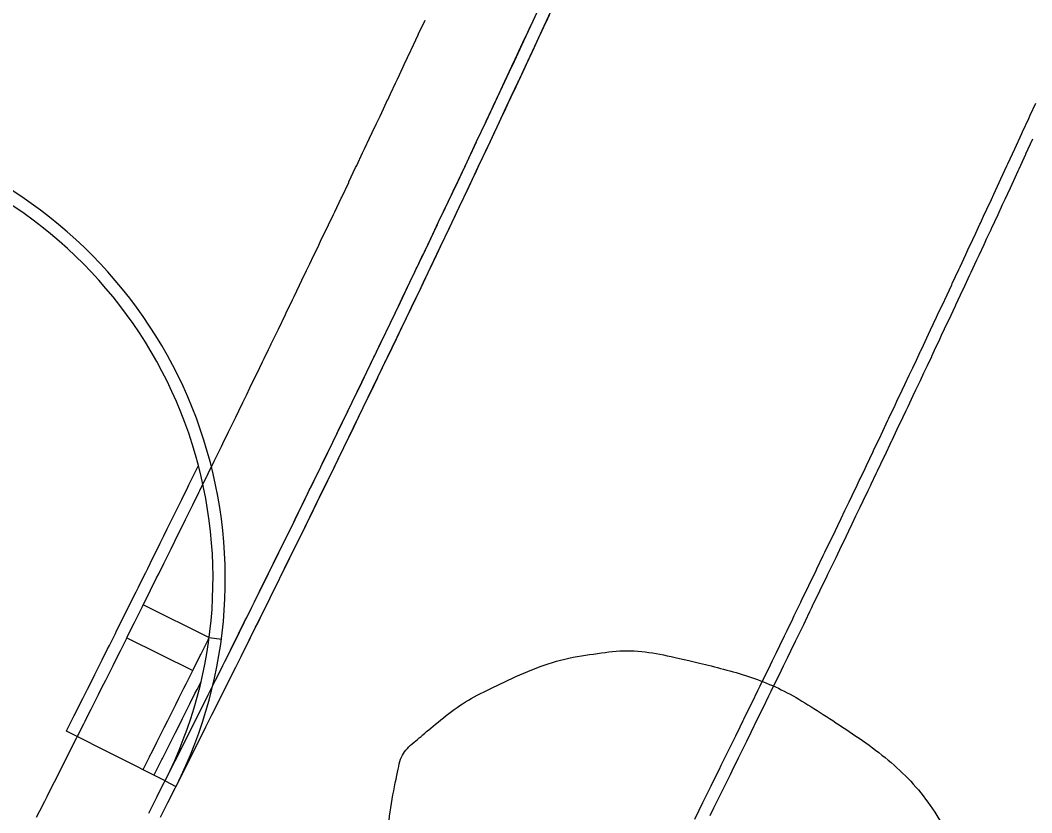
# Model space of a CAD drawing. Extents: x 2145380 to 2157287, y 139568 to 149130.
# Drawn here: x 2150510.9 to 2150565.9, y 144187.9 to 144231 of the extents above; entities that cross this region are included whole.
import ezdxf

# ---------------------------------------------------------------- set-up
doc = ezdxf.new("R2010")
doc.units = 0
doc.layers.add('PR_PREVIOUSLY CONSTRUCTED', color=7, linetype='Continuous')
doc.layers.add('TOPO_Tree Line', color=7, linetype='Continuous')

msp = doc.modelspace()

# ---------------------------------------------------------------- linework, layer by layer
at = {"layer": 'PR_PREVIOUSLY CONSTRUCTED'}
for p, q in [((2150517.623, 144199.234), (2150521.204, 144197.45)), ((2150516.731, 144197.443), (2150520.313, 144195.66)), ((2150521.204, 144197.45), (2150521.865, 144197.363)), ((2150518.803, 144189.667), (2150513.44, 144192.374)), ((2150518.803, 144189.667), (2150519.398, 144189.366))]:
    msp.add_line(p, q, dxfattribs=at)
for points in [[(2150511.812, 144187.687), (2150511.989, 144188.034), (2150512.259, 144188.566), (2150512.39, 144188.823), (2150512.706, 144189.446), (2150512.79, 144189.613), (2150513.152, 144190.326), (2150513.19, 144190.402), (2150513.59, 144191.192), (2150513.597, 144191.207), (2150513.989, 144191.982), (2150514.042, 144192.087), (2150514.388, 144192.772), (2150514.46, 144192.916), (2150514.486, 144192.968), (2150514.786, 144193.563), (2150514.93, 144193.85), (2150515.183, 144194.353), (2150515.373, 144194.731), (2150515.58, 144195.144), (2150515.816, 144195.613), (2150515.977, 144195.936), (2150516.257, 144196.496), (2150516.373, 144196.727), (2150516.699, 144197.378), (2150516.769, 144197.519), (2150517.139, 144198.261), (2150517.164, 144198.311), (2150517.559, 144199.103), (2150517.579, 144199.144), (2150517.821, 144199.63), (2150517.953, 144199.896), (2150518.018, 144200.028), (2150518.346, 144200.689), (2150518.457, 144200.912), (2150518.74, 144201.482), (2150518.895, 144201.796), (2150519.132, 144202.275), (2150519.333, 144202.68), (2150519.524, 144203.068), (2150519.77, 144203.565), (2150519.916, 144203.862), (2150520.206, 144204.45), (2150520.307, 144204.656), (2150520.641, 144205.335), (2150520.698, 144205.45), (2150521.076, 144206.221), (2150521.088, 144206.245), (2150521.145, 144206.361), (2150521.478, 144207.039), (2150521.511, 144207.107), (2150521.867, 144207.834), (2150521.945, 144207.993), (2150522.256, 144208.629), (2150522.378, 144208.88), (2150522.644, 144209.425), (2150522.81, 144209.767), (2150523.031, 144210.221), (2150523.242, 144210.654), (2150523.419, 144211.017), (2150523.674, 144211.541), (2150523.805, 144211.813), (2150524.104, 144212.429), (2150524.191, 144212.609), (2150524.434, 144213.11), (2150524.534, 144213.317), (2150524.577, 144213.406), (2150524.962, 144214.203), (2150524.964, 144214.206), (2150525.347, 144215), (2150525.393, 144215.094), (2150525.731, 144215.797), (2150525.821, 144215.983), (2150526.115, 144216.595), (2150526.248, 144216.872), (2150526.498, 144217.393), (2150526.675, 144217.762), (2150526.881, 144218.191), (2150527.102, 144218.652), (2150527.263, 144218.989), (2150527.527, 144219.542), (2150527.645, 144219.788), (2150527.687, 144219.876), (2150527.952, 144220.433), (2150528.026, 144220.586), (2150528.377, 144221.323), (2150528.407, 144221.385), (2150528.787, 144222.185), (2150528.801, 144222.214), (2150529.166, 144222.984), (2150529.224, 144223.106), (2150529.546, 144223.784), (2150529.647, 144223.997), (2150529.924, 144224.584), (2150530.069, 144224.889), (2150530.302, 144225.384), (2150530.49, 144225.782), (2150530.68, 144226.185), (2150530.904, 144226.659), (2150530.911, 144226.674), (2150531.057, 144226.985), (2150531.331, 144227.567), (2150531.434, 144227.786), (2150531.75, 144228.46), (2150531.81, 144228.588), (2150532.169, 144229.353), (2150532.186, 144229.389), (2150532.561, 144230.191), (2150532.587, 144230.247), (2150532.936, 144230.993)], [(2150517.916, 144187.914), (2150517.954, 144187.99), (2150518.355, 144188.783), (2150518.363, 144188.797), (2150518.756, 144189.576), (2150518.809, 144189.681), (2150519.156, 144190.369), (2150519.229, 144190.514), (2150519.255, 144190.566), (2150519.556, 144191.162), (2150519.701, 144191.45), (2150519.955, 144191.956), (2150520.145, 144192.335), (2150520.354, 144192.75), (2150520.59, 144193.221), (2150520.752, 144193.544), (2150521.033, 144194.106), (2150521.149, 144194.339), (2150521.476, 144194.992), (2150521.546, 144195.134), (2150521.918, 144195.879), (2150521.943, 144195.929), (2150522.339, 144196.724), (2150522.36, 144196.765), (2150522.602, 144197.252), (2150522.735, 144197.519), (2150522.801, 144197.652), (2150523.13, 144198.315), (2150523.241, 144198.539), (2150523.525, 144199.111), (2150523.681, 144199.427), (2150523.919, 144199.907), (2150524.12, 144200.314), (2150524.312, 144200.704), (2150524.559, 144201.202), (2150524.706, 144201.5), (2150524.996, 144202.091), (2150525.098, 144202.297), (2150525.434, 144202.98), (2150525.49, 144203.095), (2150525.87, 144203.869), (2150525.882, 144203.892), (2150525.939, 144204.009), (2150526.273, 144204.69), (2150526.306, 144204.758), (2150526.664, 144205.488), (2150526.742, 144205.647), (2150527.054, 144206.286), (2150527.177, 144206.537), (2150527.444, 144207.084), (2150527.611, 144207.428), (2150527.833, 144207.883), (2150528.044, 144208.318), (2150528.221, 144208.682), (2150528.477, 144209.209), (2150528.609, 144209.481), (2150528.91, 144210.1), (2150528.997, 144210.281), (2150529.24, 144210.783), (2150529.341, 144210.991), (2150529.384, 144211.08), (2150529.771, 144211.88), (2150529.772, 144211.883), (2150530.157, 144212.68), (2150530.203, 144212.775), (2150530.543, 144213.481), (2150530.633, 144213.668), (2150530.928, 144214.281), (2150531.062, 144214.56), (2150531.312, 144215.082), (2150531.49, 144215.453), (2150531.697, 144215.883), (2150531.918, 144216.346), (2150532.08, 144216.685), (2150532.346, 144217.24), (2150532.463, 144217.486), (2150532.506, 144217.575), (2150532.772, 144218.134), (2150532.846, 144218.288), (2150533.198, 144219.028), (2150533.228, 144219.09), (2150533.61, 144219.892), (2150533.624, 144219.922), (2150533.991, 144220.695), (2150534.049, 144220.817), (2150534.371, 144221.498), (2150534.473, 144221.712), (2150534.752, 144222.301), (2150534.896, 144222.607), (2150535.131, 144223.104), (2150535.319, 144223.503), (2150535.51, 144223.908), (2150535.735, 144224.384), (2150535.742, 144224.399), (2150535.889, 144224.711), (2150536.163, 144225.295), (2150536.267, 144225.515), (2150536.584, 144226.191), (2150536.645, 144226.32), (2150537.005, 144227.088), (2150537.022, 144227.124), (2150537.398, 144227.929), (2150537.425, 144227.985), (2150537.774, 144228.734), (2150537.844, 144228.883), (2150538.15, 144229.539), (2150538.263, 144229.78), (2150538.525, 144230.344), (2150538.68, 144230.678), (2150538.9, 144231.15)], [(2150518.55, 144187.688), (2150518.951, 144188.481), (2150518.959, 144188.496), (2150519.352, 144189.275), (2150519.406, 144189.381), (2150519.752, 144190.068), (2150519.825, 144190.213), (2150519.852, 144190.265), (2150520.152, 144190.862), (2150520.297, 144191.15), (2150520.552, 144191.656), (2150520.742, 144192.036), (2150520.95, 144192.451), (2150521.186, 144192.922), (2150521.349, 144193.245), (2150521.63, 144193.808), (2150521.746, 144194.04), (2150522.073, 144194.694), (2150522.144, 144194.835), (2150522.516, 144195.581), (2150522.541, 144195.631), (2150522.937, 144196.426), (2150522.957, 144196.468), (2150523.2, 144196.955), (2150523.333, 144197.222), (2150523.399, 144197.355), (2150523.728, 144198.018), (2150523.839, 144198.242), (2150524.123, 144198.815), (2150524.279, 144199.13), (2150524.517, 144199.611), (2150524.719, 144200.019), (2150524.911, 144200.408), (2150525.157, 144200.907), (2150525.304, 144201.205), (2150525.595, 144201.796), (2150525.697, 144202.003), (2150526.033, 144202.685), (2150526.089, 144202.8), (2150526.47, 144203.574), (2150526.481, 144203.598), (2150526.539, 144203.715), (2150526.873, 144204.396), (2150526.906, 144204.464), (2150527.263, 144205.194), (2150527.342, 144205.354), (2150527.654, 144205.993), (2150527.777, 144206.244), (2150528.044, 144206.792), (2150528.211, 144207.135), (2150528.433, 144207.591), (2150528.645, 144208.026), (2150528.822, 144208.39), (2150529.078, 144208.917), (2150529.21, 144209.19), (2150529.51, 144209.809), (2150529.598, 144209.99), (2150529.841, 144210.492), (2150529.942, 144210.701), (2150529.985, 144210.79), (2150530.372, 144211.59), (2150530.374, 144211.593), (2150530.758, 144212.39), (2150530.804, 144212.485), (2150531.144, 144213.191), (2150531.234, 144213.378), (2150531.53, 144213.992), (2150531.664, 144214.271), (2150531.914, 144214.793), (2150532.092, 144215.164), (2150532.299, 144215.595), (2150532.52, 144216.058), (2150532.682, 144216.397), (2150532.948, 144216.952), (2150533.066, 144217.199), (2150533.108, 144217.287), (2150533.375, 144217.846), (2150533.449, 144218.001), (2150533.801, 144218.741), (2150533.831, 144218.803), (2150534.213, 144219.606), (2150534.227, 144219.636), (2150534.594, 144220.409), (2150534.652, 144220.531), (2150534.975, 144221.212), (2150535.076, 144221.426), (2150535.355, 144222.015), (2150535.5, 144222.322), (2150535.735, 144222.819), (2150535.923, 144223.218), (2150536.114, 144223.623), (2150536.339, 144224.099), (2150536.346, 144224.114), (2150536.493, 144224.427), (2150536.768, 144225.011), (2150536.871, 144225.231), (2150537.189, 144225.908), (2150537.249, 144226.036), (2150537.61, 144226.805), (2150537.626, 144226.841), (2150538.003, 144227.646), (2150538.03, 144227.702), (2150538.379, 144228.451), (2150538.449, 144228.6), (2150538.755, 144229.257), (2150538.868, 144229.498), (2150539.13, 144230.062), (2150539.286, 144230.397), (2150539.505, 144230.868), (2150539.533, 144230.928), (2150539.703, 144231.295)], [(2150547.598, 144187.586), (2150547.84, 144188.075), (2150548.045, 144188.49), (2150548.241, 144188.887), (2150548.492, 144189.395), (2150548.642, 144189.699), (2150548.938, 144190.3), (2150549.042, 144190.511), (2150549.384, 144191.205), (2150549.441, 144191.323), (2150549.829, 144192.111), (2150549.84, 144192.135), (2150549.899, 144192.254), (2150550.239, 144192.948), (2150550.273, 144193.017), (2150550.637, 144193.761), (2150550.716, 144193.924), (2150551.034, 144194.574), (2150551.159, 144194.83), (2150551.431, 144195.388), (2150551.602, 144195.737), (2150551.828, 144196.201), (2150552.043, 144196.644), (2150552.224, 144197.015), (2150552.484, 144197.552), (2150552.619, 144197.829), (2150552.925, 144198.46), (2150553.014, 144198.644), (2150553.262, 144199.156), (2150553.365, 144199.368), (2150553.409, 144199.459), (2150553.802, 144200.274), (2150553.804, 144200.277), (2150554.196, 144201.089), (2150554.242, 144201.185), (2150554.589, 144201.904), (2150554.68, 144202.095), (2150554.981, 144202.72), (2150555.118, 144203.004), (2150555.373, 144203.536), (2150555.554, 144203.914), (2150555.764, 144204.352), (2150555.99, 144204.824), (2150556.155, 144205.168), (2150556.426, 144205.734), (2150556.546, 144205.985), (2150556.589, 144206.075), (2150556.86, 144206.645), (2150556.935, 144206.802), (2150557.294, 144207.556), (2150557.325, 144207.619), (2150557.713, 144208.437), (2150557.728, 144208.467), (2150558.102, 144209.254), (2150558.161, 144209.378), (2150558.49, 144210.072), (2150558.593, 144210.29), (2150558.877, 144210.89), (2150559.024, 144211.202), (2150559.264, 144211.709), (2150559.455, 144212.115), (2150559.65, 144212.527), (2150559.878, 144213.012), (2150559.886, 144213.028), (2150560.036, 144213.346), (2150560.315, 144213.941), (2150560.421, 144214.165), (2150560.744, 144214.854), (2150560.805, 144214.984), (2150561.173, 144215.768), (2150561.19, 144215.804), (2150561.573, 144216.624), (2150561.6, 144216.682), (2150561.957, 144217.444), (2150562.027, 144217.596), (2150562.339, 144218.264), (2150562.454, 144218.51), (2150562.721, 144219.085), (2150562.88, 144219.425), (2150563.103, 144219.906), (2150563.131, 144219.966), (2150563.305, 144220.34), (2150563.484, 144220.727), (2150563.729, 144221.256), (2150563.865, 144221.548), (2150564.153, 144222.172), (2150564.245, 144222.369), (2150564.576, 144223.088), (2150564.624, 144223.191), (2150564.999, 144224.004), (2150565.003, 144224.013), (2150565.382, 144224.835), (2150565.421, 144224.92), (2150565.76, 144225.658), (2150565.842, 144225.837), (2150566.137, 144226.48)], [(2150548.439, 144187.779), (2150548.644, 144188.194), (2150548.84, 144188.591), (2150549.091, 144189.1), (2150549.241, 144189.403), (2150549.537, 144190.005), (2150549.641, 144190.216), (2150549.983, 144190.911), (2150550.041, 144191.028), (2150550.428, 144191.817), (2150550.44, 144191.841), (2150550.498, 144191.96), (2150550.838, 144192.654), (2150550.872, 144192.723), (2150551.237, 144193.468), (2150551.316, 144193.63), (2150551.634, 144194.281), (2150551.759, 144194.537), (2150552.031, 144195.095), (2150552.202, 144195.445), (2150552.428, 144195.909), (2150552.644, 144196.352), (2150552.824, 144196.723), (2150553.085, 144197.26), (2150553.22, 144197.538), (2150553.526, 144198.169), (2150553.615, 144198.353), (2150553.863, 144198.865), (2150553.966, 144199.077), (2150554.01, 144199.168), (2150554.404, 144199.983), (2150554.405, 144199.986), (2150554.797, 144200.799), (2150554.844, 144200.895), (2150555.19, 144201.615), (2150555.282, 144201.805), (2150555.583, 144202.431), (2150555.719, 144202.715), (2150555.975, 144203.247), (2150556.156, 144203.625), (2150556.366, 144204.064), (2150556.592, 144204.535), (2150556.758, 144204.88), (2150557.028, 144205.446), (2150557.148, 144205.697), (2150557.191, 144205.787), (2150557.463, 144206.357), (2150557.538, 144206.515), (2150557.897, 144207.269), (2150557.928, 144207.332), (2150558.317, 144208.15), (2150558.331, 144208.18), (2150558.705, 144208.968), (2150558.764, 144209.092), (2150559.093, 144209.786), (2150559.196, 144210.004), (2150559.48, 144210.605), (2150559.628, 144210.917), (2150559.867, 144211.423), (2150560.059, 144211.83), (2150560.254, 144212.242), (2150560.482, 144212.728), (2150560.49, 144212.743), (2150560.64, 144213.062), (2150560.919, 144213.657), (2150561.025, 144213.881), (2150561.349, 144214.57), (2150561.41, 144214.701), (2150561.777, 144215.484), (2150561.794, 144215.521), (2150562.178, 144216.341), (2150562.205, 144216.399), (2150562.561, 144217.162), (2150562.632, 144217.313), (2150562.944, 144217.982), (2150563.059, 144218.228), (2150563.327, 144218.803), (2150563.485, 144219.144), (2150563.708, 144219.624), (2150563.737, 144219.685), (2150563.91, 144220.059), (2150564.09, 144220.446), (2150564.335, 144220.975), (2150564.47, 144221.267), (2150564.759, 144221.891), (2150564.851, 144222.089), (2150565.183, 144222.808), (2150565.23, 144222.911), (2150565.605, 144223.724), (2150565.61, 144223.734), (2150565.988, 144224.556)], [(2150513.44, 144192.374), (2150513.447, 144192.387), (2150513.792, 144193.071), (2150513.864, 144193.214), (2150513.89, 144193.267), (2150514.19, 144193.863), (2150514.334, 144194.149), (2150514.587, 144194.652), (2150514.777, 144195.03), (2150514.984, 144195.443), (2150515.22, 144195.912), (2150515.381, 144196.234), (2150515.661, 144196.795), (2150515.777, 144197.026), (2150516.102, 144197.675), (2150516.172, 144197.816), (2150516.543, 144198.559), (2150516.568, 144198.609), (2150516.961, 144199.398), (2150516.981, 144199.439), (2150517.224, 144199.927), (2150517.355, 144200.191), (2150517.42, 144200.323), (2150517.749, 144200.986), (2150517.86, 144201.209), (2150518.143, 144201.778), (2150518.297, 144202.091), (2150518.535, 144202.571), (2150518.735, 144202.975), (2150518.926, 144203.363), (2150519.172, 144203.86), (2150519.318, 144204.156), (2150519.608, 144204.744), (2150519.709, 144204.95), (2150520.043, 144205.63), (2150520.1, 144205.745), (2150520.479, 144206.517), (2150520.491, 144206.541), (2150520.547, 144206.655), (2150520.618, 144206.8)], [(2150517.606, 144190.271), (2150517.613, 144190.284), (2150517.962, 144190.976), (2150518.038, 144191.127), (2150518.061, 144191.173), (2150518.359, 144191.766), (2150518.504, 144192.055), (2150518.757, 144192.556), (2150518.948, 144192.937), (2150519.155, 144193.349), (2150519.393, 144193.822), (2150519.556, 144194.15), (2150519.833, 144194.704), (2150519.949, 144194.934), (2150520.279, 144195.593), (2150520.35, 144195.737), (2150520.718, 144196.474), (2150520.743, 144196.524), (2150521.146, 144197.334), (2150521.167, 144197.376), (2150521.204, 144197.45)], [(2150518.201, 144189.971), (2150518.208, 144189.984), (2150518.558, 144190.677), (2150518.634, 144190.829), (2150518.656, 144190.874), (2150518.955, 144191.466), (2150519.1, 144191.755), (2150519.352, 144192.257), (2150519.544, 144192.638), (2150519.75, 144193.05), (2150519.989, 144193.523), (2150520.152, 144193.852), (2150520.429, 144194.406), (2150520.545, 144194.635), (2150520.776, 144195.097)]]:
    msp.add_lwpolyline(points, dxfattribs=at)
for centre, radius, start, end in [((2149252.251, 144828.89), 1418.718, 333.220126, 336.341398), ((2149252.251, 144828.89), 1419.385, 333.220126, 336.341398), ((2150497.08, 144200.631), 25, 333.2201, 64.7808), ((2150497.08, 144200.631), 24.333, 333.2201, 64.7808)]:
    msp.add_arc(centre, radius, start, end, dxfattribs=at)
at = {"layer": 'TOPO_Tree Line'}
msp.add_open_spline([(2150539.126, 144152.953), (2150540.626, 144152.994), (2150542.125, 144153.035), (2150543.625, 144153.076), (2150546.095, 144153.143), (2150548.568, 144153), (2150551.038, 144153.069), (2150551.997, 144153.096), (2150552.949, 144153.23), (2150553.903, 144153.342), (2150554.815, 144153.449), (2150555.715, 144153.611), (2150556.618, 144153.781), (2150557.639, 144153.973), (2150558.585, 144154.318), (2150559.534, 144154.85), (2150560.865, 144155.597), (2150561.926, 144156.656), (2150562.458, 144158.084), (2150564.007, 144162.247), (2150564.26, 144166.426), (2150564.357, 144170.653), (2150564.424, 144173.577), (2150564.372, 144176.517), (2150564, 144179.44), (2150563.733, 144181.533), (2150563.152, 144183.497), (2150562.101, 144185.444), (2150560.373, 144188.646), (2150558.077, 144190.989), (2150555.014, 144192.995), (2150552.475, 144194.658), (2150549.892, 144195.589), (2150547.069, 144196.249), (2150545.518, 144196.611), (2150543.906, 144196.804), (2150542.364, 144196.593), (2150540.523, 144196.341), (2150538.747, 144195.745), (2150536.989, 144194.913), (2150535.575, 144194.243), (2150534.381, 144193.485), (2150533.177, 144192.466), (2150532.441, 144191.843), (2150531.662, 144191.196), (2150531.471, 144190.287), (2150531.083, 144188.439), (2150530.868, 144186.586), (2150530.64, 144184.724), (2150530.417, 144182.904), (2150530.184, 144181.085), (2150530.005, 144179.261), (2150529.848, 144177.655), (2150529.874, 144176.03), (2150529.986, 144174.419), (2150530.124, 144172.449), (2150530.477, 144170.509), (2150530.966, 144168.576), (2150531.457, 144166.633), (2150532.075, 144164.774), (2150532.813, 144162.914), (2150533.412, 144161.406), (2150533.977, 144159.869), (2150534.935, 144158.572), (2150535.496, 144157.812), (2150536.06, 144157.056), (2150536.625, 144156.3), (2150537.459, 144155.184), (2150538.292, 144154.069), (2150539.126, 144152.953), (2150539.126, 144152.953)], degree=3, dxfattribs=at)

doc.saveas('drawing.dxf')
